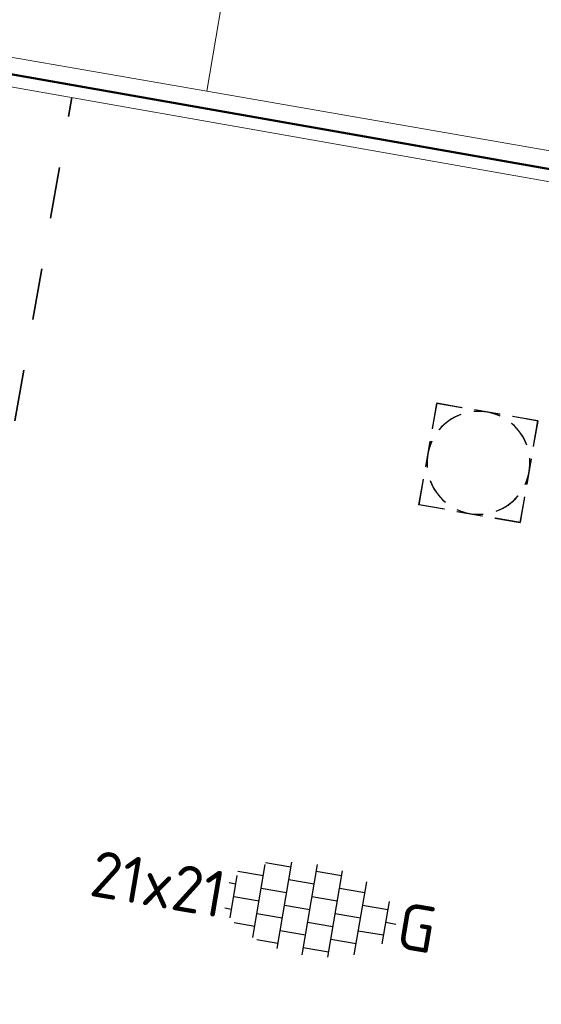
# Model space of a CAD drawing. Header units: metres. Extents: x 2514 to 227642, y 1683 to 852646.
# Tile 284 of 462: x 113934.47 to 113938.52, y 426287.73 to 426295.38. Entities that reach past the tile are written whole.
import ezdxf
from ezdxf.enums import TextEntityAlignment as Align
from ezdxf.lldxf.tags import DXFTag

# ---------------------------------------------------------------- set-up
doc = ezdxf.new("R2010")
doc.units = ezdxf.units.M
doc.linetypes.add('ZZ-HIDDEN-SO', pattern=[4, 2, -2])
for name, color, linetype, lineweight in [('B-WE-KG-GRENS_PERCEEL-GV', 252, 'KG-PERCEEL', 18), ('N-WE-RI-PUT-OPHOOGTEBRENGEN-S', 7, 'Continuous', 25), ('N-WE-VH-KANTOPSLUITING_ACHTERKANTBAND-G', 1, 'Continuous', 50), ('N-WE-VH-KANTOPSLUITING_OPSLUITBAND_100X200-G', 1, 'Continuous', 18), ('N-WE-VH-MATERIAALGRENS-G', 7, 'ZZ-HIDDEN-SO', 35), ('N-WE-VH-VERHARDING_TEGEL-S', 1, 'Continuous', 25)]:
    doc.layers.add(name, color=color, linetype=linetype, lineweight=lineweight)
doc.styles.add('NLCS-ISO', font='NLCS-ISO.ttf', dxfattribs={"height": 1.8})
doc.styles.get("Standard").update_dxf_attribs({"font": 'romans'})
tags = doc.linetypes.add('KG-PERCEEL', pattern='A,5.5,-2,["P",Standard,S=1.8,R=0,X=-0.5,Y=-0.9],-2,5.5,-2,[5,NLCS.SHX,S=0.75,R=0,X=0,Y=0],-2', length=19).pattern_tags.tags
tags[6] = DXFTag(74, 10)

# ---------------------------------------------------------------- blocks, each defined once
blk = doc.blocks.new('SVH-TEGEL_200X200_HALFST_KL-SO')
for p, q in [((-1, -1.705), (-1, 1.705)), ((0, -1.784), (0, 1.784)), ((1, -1.705), (1, 1.705)), ((-1, 1.5), (-2, 1.5)), ((-2, -1.441), (-2, 1.441)), ((1, 1.5), (0, 1.5)), ((2, -1.441), (2, 1.441)), ((-2, 1), (-3, 1)), ((-3, -0.835), (-3, 0.835)), ((0, 1), (-1, 1)), ((2, 1), (1, 1)), ((3, -0.835), (3, 0.835)), ((-3, 0.5), (-3.259, 0.5)), ((-1, 0.5), (-2, 0.5)), ((1, 0.5), (0, 0.5)), ((3, 0.5), (2, 0.5)), ((-2, 0), (-3, 0)), ((0, 0), (-1, 0)), ((2, 0), (1, 0)), ((3.395, 0), (3, 0)), ((-3, -0.5), (-3.259, -0.5)), ((-1, -0.5), (-2, -0.5)), ((1, -0.5), (0, -0.5)), ((3, -0.5), (2, -0.5)), ((-2, -1), (-2.811, -1)), ((0, -1), (-1, -1)), ((2, -1), (1, -1)), ((-1, -1.5), (-1.837, -1.5)), ((1, -1.5), (0, -1.5))]:
    blk.add_line(p, q)
at = {"style": 'NLCS-ISO'}
blk.add_attdef('FORMAAT', text='', height=1.8, dxfattribs=at).set_placement((-3.359, 0), align=Align.MIDDLE_RIGHT)
blk.add_attdef('KLEUR', text='', height=1.8, dxfattribs=at).set_placement((3.495, 0), align=Align.MIDDLE_LEFT)
at = {"style": 'NLCS-ISO', "flags": 1}
blk.add_attdef('FUNCTIE', text='', height=1.8, dxfattribs=at).set_placement((0.116, -3.585), align=Align.MIDDLE_CENTER)
blk = doc.blocks.new('SRI-PUT_OPHOOGTEBRENGEN-SO-flat-89')
at = {"layer": 'N-WE-RI-PUT-OPHOOGTEBRENGEN-S', "lineweight": -3}
for points in [[(-0.1315, 0.4265), (-0.3286, 0.4604), (-0.3625, 0.2633)], [(0.1641, 0.3758), (-0.033, 0.4096)], [(0.4259, 0.1278), (0.4598, 0.325), (0.2627, 0.3588)], [(-0.3794, 0.1647), (-0.4133, -0.0324)], [(0.3752, -0.1678), (0.409, 0.0293)], [(0.1272, -0.4296), (0.3244, -0.4635), (0.3582, -0.2664)], [(-0.1684, -0.3788), (0.0287, -0.4127)]]:
    blk.add_lwpolyline(points, dxfattribs=at)
at = {"layer": 'N-WE-RI-PUT-OPHOOGTEBRENGEN-S'}
blk.add_lwpolyline([(-0.267, -0.3619), (-0.4641, -0.328), (-0.4302, -0.1309)], dxfattribs=at)
at = {"layer": 'N-WE-RI-PUT-OPHOOGTEBRENGEN-S', "lineweight": -3, "ltscale": 0.2}
for start, end in [(65.24941, 95.24941), (110.2542, 140.2542), (20.24941, 50.24941), (155.2542, 185.2542), (335.24941, 5.24941), (200.2542, 230.2542), (290.24941, 320.24941), (245.2542, 275.2542)]:
    blk.add_arc((-0.0021, -0.0015), 0.4, start, end, dxfattribs=at)
blk = doc.blocks.new('SRI-PUT_OPHOOGTEBRENGEN-SO-flat-132')
at = {"layer": 'N-WE-RI-PUT-OPHOOGTEBRENGEN-S', "lineweight": -3}
for points in [[(-0.13, 0.4269), (-0.327, 0.4615), (-0.3616, 0.2645)], [(0.1654, 0.3751), (-0.0315, 0.4097)], [(0.4264, 0.1263), (0.4609, 0.3233), (0.2639, 0.3578)], [(-0.3789, 0.1661), (-0.4134, -0.0309)], [(0.3746, -0.1691), (0.4091, 0.0278)], [(0.1257, -0.43), (0.3228, -0.4646), (0.3573, -0.2676)], [(-0.1698, -0.3782), (0.0272, -0.4127)]]:
    blk.add_lwpolyline(points, dxfattribs=at)
at = {"layer": 'N-WE-RI-PUT-OPHOOGTEBRENGEN-S'}
blk.add_lwpolyline([(-0.2682, -0.3609), (-0.4652, -0.3263), (-0.4307, -0.1294)], dxfattribs=at)
at = {"layer": 'N-WE-RI-PUT-OPHOOGTEBRENGEN-S', "lineweight": -3}
for start_param, end_param in [(4.450548, 4.974147), (5.23603, 5.759628), (3.66515, 4.188748), (6.021428, 6.545027), (2.879751, 3.40335), (0.523641, 1.047239), (2.094353, 2.617952), (1.309039, 1.832638)]:
    blk.add_ellipse((-0.0021, -0.0015), major_axis=(-0.394, 0.0691), ratio=0.999848, start_param=start_param, end_param=end_param, dxfattribs=at)

msp = doc.modelspace()

# ---------------------------------------------------------------- linework, layer by layer
at = {"layer": 'B-WE-KG-GRENS_PERCEEL-GV', "ltscale": 0.2}
for points in [[(113939.984, 426318.503), (113935.056, 426319.376), (113930.958, 426295.69), (113935.921, 426294.828), (113937.21, 426302.409)], [(113935.921, 426294.828), (113945.492, 426293.166)]]:
    msp.add_lwpolyline(points, dxfattribs=at)
at = {"layer": 'N-WE-VH-KANTOPSLUITING_ACHTERKANTBAND-G', "ltscale": 0.2}
msp.add_lwpolyline([(113976.093, 426291.524), (113975.4264, 426287.7382), (113930.9376, 426295.5719)], dxfattribs=at)
at = {"layer": 'N-WE-VH-KANTOPSLUITING_OPSLUITBAND_100X200-G', "ltscale": 0.2}
msp.add_lwpolyline([(113976.1915, 426291.5067), (113975.5075, 426287.6224), (113930.822, 426295.4907)], dxfattribs=at)
at = {"layer": 'N-WE-VH-MATERIAALGRENS-G', "ltscale": 0.2, "flags": 128}
msp.add_lwpolyline([(113934.4297, 426292.2662), (113934.8719, 426294.7776)], dxfattribs=at)

# ---------------------------------------------------------------- block references
at = {"layer": 'N-WE-RI-PUT-OPHOOGTEBRENGEN-S', "ltscale": 0.2}
for name in ['SRI-PUT_OPHOOGTEBRENGEN-SO-flat-132', 'SRI-PUT_OPHOOGTEBRENGEN-SO-flat-89']:
    msp.add_blockref(name, (113938.0366, 426291.9414), dxfattribs=at)
at = {"layer": 'N-WE-VH-VERHARDING_TEGEL-S', "xscale": 0.2000000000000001, "yscale": 0.2000000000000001, "zscale": 0.2000000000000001, "rotation": 350.3468327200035}
msp.add_blockref('SVH-TEGEL_200X200_HALFST_KL-SO', (113936.7224, 426288.4685), dxfattribs=at).add_auto_attribs({'FORMAAT': '21x21', 'KLEUR': 'G'})

doc.saveas('drawing.dxf')
